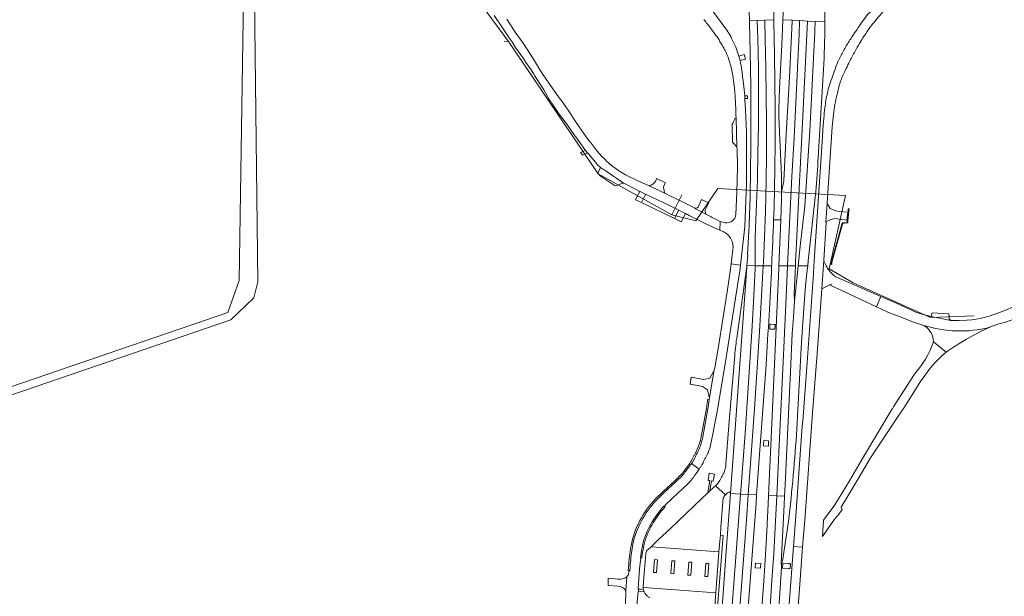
# Model space of a CAD drawing. Extents: x 148869 to 161638, y 453607 to 469810.
# Tile 598 of 656: x 153479 to 153894, y 465670 to 465913. Entities that reach past the tile are written whole.
import ezdxf
from ezdxf.lldxf.tags import DXFTag

# ---------------------------------------------------------------- set-up
doc = ezdxf.new("R2010")
doc.units = 0
for name, color, linetype, lineweight in [('B-OI-RI-DRUKLEIDING-G-niet meenemen', 190, 'RI-PERS', 18), ('B-OI-RI-PERSLEIDING-G-niet meenemen', 190, 'RI-PERS', 18), ('B-RO-VH-VERHARDING_ASFALT-GV', 251, 'CONTINUOUS', 18), ('B-RO-VH-VERHARDING_BEDRIJFSVLOERPLAAT-GV', 251, 'CONTINUOUS', 18), ('B-RO-VH-VERHARDING_GESLOTEN-GV', 251, 'CONTINUOUS', 18), ('B-RO-VH-VERHARDING_HALFVERHARDING-GV', 251, 'CONTINUOUS', 18), ('B-RO-VH-VERHARDING_OPEN-GV', 251, 'CONTINUOUS', 18), ('B-RO-VH-VERHARDING_SIERBESTRATING-GV', 251, 'CONTINUOUS', 18), ('B-RO-VH-VERHARDING_STRAATBAKSTEEN-GV', 251, 'CONTINUOUS', 18)]:
    doc.layers.add(name, color=color, linetype=linetype, lineweight=lineweight)
tags = doc.linetypes.add('RI-PERS', pattern='A,7,-2,["P",Standard,S=1.8,R=0,X=-0.5,Y=-0.9],-2,7,-2,[102,NLCS.SHX,S=1,R=180,X=0,Y=0],-2', length=22).pattern_tags.tags
tags[6] = DXFTag(74, 10)

msp = doc.modelspace()

# ---------------------------------------------------------------- linework, layer by layer
at = {"layer": 'B-OI-RI-DRUKLEIDING-G-niet meenemen'}
for p, q in [((153685.02, 465904), (153655.36, 465944.31)), ((153685.02, 465904), (153683.25, 465904.13)), ((153722.81, 465848.31), (153685.02, 465904)), ((153753.88, 465830.91), (153722.81, 465848.31)), ((153773.2, 465842.03), (153763.97, 465828.44)), ((153826.94, 465839.09), (153773.2, 465842.03)), ((153753.88, 465830.91), (153758.08, 465839.38)), ((153820.05, 465808.25), (153826.94, 465839.09)), ((153763.97, 465828.44), (153753.88, 465830.91)), ((153830.25, 465802.26), (153820.05, 465808.25)), ((153862.8, 465787.63), (153830.25, 465802.26)), ((153881.2, 465788.37), (153862.8, 465787.63))]:
    msp.add_line(p, q, dxfattribs=at)
at = {"layer": 'B-OI-RI-PERSLEIDING-G-niet meenemen'}
for p, q in [((153577.55, 465969.16), (153579.39, 465802.78)), ((153574, 465960.4), (153571.6, 465803.3)), ((153571.6, 465803.3), (153566.8, 465789.8)), ((153579.39, 465802.78), (153577.72, 465795.97)), ((153577.72, 465795.97), (153568.05, 465786.75)), ((153566.8, 465789.8), (153441.4, 465746.9)), ((153568.05, 465786.75), (153442.84, 465743.78))]:
    msp.add_line(p, q, dxfattribs=at)
at = {"layer": 'B-RO-VH-VERHARDING_ASFALT-GV'}
for points in [[(153838.37, 465917.58, 0.043542), (153833.85, 465912.11)], [(153839.16, 465912.33, -0.00158), (153843.83, 465917.82)], [(153833.85, 465912.11, 0.002197), (153829.8, 465906.16)], [(153838.51, 465911.53, -0.011852), (153839.16, 465912.33)], [(153833.71, 465904.6, -0.012585), (153836.07, 465908.19)], [(153836.07, 465908.19, -0.01283), (153838.51, 465911.53)], [(153828.51, 465904.18, 0.016077), (153826.08, 465900.08)], [(153829.8, 465906.16, 0.006691), (153828.51, 465904.18)], [(153831.94, 465901.63, -0.009304), (153833.71, 465904.6)], [(153826.08, 465900.08, 0.015852), (153823.87, 465895.73)], [(153829.47, 465897.18, -0.006344), (153831.94, 465901.63)], [(153823.87, 465895.73, 0.022751), (153823.26, 465894.28)], [(153825.76, 465889.47, -0.002651), (153828.73, 465895.72)], [(153828.73, 465895.72, -0.011457), (153829.47, 465897.18)], [(153823.26, 465894.28, 0.004243), (153820.48, 465886.48)], [(153824.75, 465886.84, -0.036583), (153825.76, 465889.47)], [(153819.51, 465883.05, 0.016224), (153818.34, 465876.95)], [(153820.48, 465886.48, 0.028224), (153819.51, 465883.05)], [(153823.4, 465881.65, -0.019221), (153824.75, 465886.84)], [(153821.9, 465873.33, -0.037607), (153823.4, 465881.65)], [(153818.34, 465876.95, 0.001012), (153817.92, 465872.93)], [(153820.05, 465807.52, -0.089387), (153817.83, 465811.71)], [(153822.9, 465804.79, -0.073748), (153820.05, 465807.52)]]:
    msp.add_lwpolyline(points, format="xyb", dxfattribs=at)
at = {"layer": 'B-RO-VH-VERHARDING_ASFALT-GV', "flags": 128}
for points in [[(153679.02, 465914.97), (153682.71, 465909.33), (153684.72, 465906.41), (153686.69, 465903.53), (153688.04, 465901.55), (153689.13, 465899.99), (153691.29, 465896.88), (153692.39, 465895.21), (153694.5, 465892.02), (153695.65, 465890.27), (153696.02, 465889.7), (153697.08, 465888.01), (153699.89, 465883.59), (153702.22, 465879.6), (153702.49, 465879.13), (153702.81, 465878.66), (153703.3, 465877.94), (153703.55, 465877.56), (153706.38, 465873.39), (153708.32, 465870.85), (153708.82, 465870.2), (153708.93, 465870.05), (153709.21, 465869.68), (153710.99, 465867.15), (153711.47, 465866.46), (153712.74, 465864.65), (153712.98, 465864.31), (153713.33, 465863.82), (153717.44, 465858.12), (153718.3, 465857.11), (153718.8, 465856.51), (153721.51, 465853.31), (153722.03, 465852.57), (153722.2, 465852.33), (153722.49, 465851.99), (153723.73, 465850.97), (153725.09, 465850.04), (153725.54, 465849.74), (153728.99, 465847.39), (153729.36, 465847.14), (153730.6, 465846.29), (153733.51, 465844.32), (153733.82, 465844.16), (153738.23, 465841.91), (153740.1, 465840.96), (153740.42, 465840.8), (153740.45, 465840.78), (153740.74, 465840.64), (153741.08, 465840.46), (153743.03, 465839.47), (153752.52, 465835.01), (153756.72, 465832.91), (153758.3, 465832.12), (153759.63, 465831.46), (153759.93, 465831.31), (153760.38, 465831.08), (153761.15, 465830.7), (153765.31, 465828.61), (153768.94, 465826.8), (153769.14, 465826.7), (153769.16, 465826.69), (153769.95, 465826.29), (153771.05, 465825.74), (153774.09, 465824.45), (153774.17, 465828.11), (153771.95, 465829.24), (153771.86, 465829.29), (153771.71, 465829.36), (153770.83, 465829.81), (153770.82, 465829.82), (153770.36, 465830.05), (153768.1, 465831.27), (153763.95, 465833.5), (153763.56, 465833.71), (153763.23, 465833.89), (153761.98, 465834.57), (153758.88, 465836.1), (153755.05, 465837.99), (153753.23, 465838.88), (153751.13, 465839.89), (153750.75, 465840.08)], [(153750.75, 465840.08), (153748.21, 465841.31), (153744.87, 465842.93), (153744.51, 465843.09), (153744.2, 465843.22), (153741.49, 465844.39), (153739.17, 465845.39), (153734.28, 465847.84), (153731.48, 465849.47), (153730.3, 465850.34), (153729.03, 465851.28), (153728.69, 465851.55), (153728.55, 465851.67), (153727.4, 465852.6), (153726.15, 465853.79), (153725.82, 465854.11), (153725.55, 465854.38), (153724.22, 465855.72), (153722.4, 465857.82), (153719.81, 465861.12), (153718.89, 465862.3), (153716.76, 465865.3), (153714.77, 465868.11), (153713.02, 465870.73), (153711.67, 465872.74), (153711.52, 465872.97), (153710.09, 465875.09), (153707.17, 465879.22), (153707.06, 465879.37), (153706.84, 465879.68), (153703.71, 465884.09), (153699.58, 465890.02), (153698.54, 465891.72), (153695.17, 465897.27), (153694.32, 465898.58), (153691.2, 465903.36), (153687.88, 465908.01), (153686.81, 465909.51), (153684.39, 465913.39)], [(153813.42, 465806.07), (153811.11, 465772.71), (153810.95, 465770.64), (153808.93, 465743.97), (153808.77, 465741.88), (153806.3, 465708.06), (153806.14, 465705.93), (153805.01, 465691.24), (153808.91, 465690.93), (153809.46, 465697.53), (153810.01, 465704.14), (153812.98, 465745.69), (153814.99, 465772.5), (153816.94, 465799.83), (153817.38, 465805.78), (153817.83, 465811.71), (153818.77, 465827.71), (153818.74, 465827.83), (153819.27, 465835.74), (153819.24, 465835.98), (153820.74, 465859.42), (153821.4, 465868.01), (153821.9, 465873.33)], [(153817.92, 465872.93), (153817.58, 465868.69), (153816.92, 465859.59), (153816.25, 465849.1), (153816.11, 465847.01), (153813.8, 465811.38), (153813.64, 465809.23), (153813.42, 465806.07)], [(153817.83, 465811.71), (153817.38, 465805.78)], [(153817.38, 465805.78), (153816.94, 465799.83), (153820.97, 465801.73), (153820.82, 465801.25), (153825.68, 465798.95), (153831.04, 465796.42), (153840, 465792.2), (153841.9, 465796.51), (153832.83, 465800.47), (153827.33, 465802.87), (153822.9, 465804.79)], [(153806.09, 465653.57), (153807.64, 465673.4), (153808.91, 465690.93), (153805.01, 465691.24), (153804.44, 465683.85), (153804.33, 465681.75), (153802.23, 465653.69)]]:
    msp.add_lwpolyline(points, dxfattribs=at)
for points in [[(153730, 465843.13), (153731.31, 465843.59), (153732.29, 465843.98), (153732.87, 465844.17), (153733.51, 465844.32), (153730.6, 465846.29), (153729.36, 465847.14), (153728.99, 465847.39), (153725.54, 465849.74), (153725.09, 465850.04), (153723.73, 465850.97), (153722.68, 465848.56), (153723.61, 465847.45)], [(153827.67, 465828.44), (153827.71, 465828.44), (153827.96, 465828.42), (153828.42, 465832.57), (153828.42, 465832.59), (153828.44, 465833.48), (153828.12, 465833.46), (153828.08, 465832.59), (153827.95, 465832.05), (153827.94, 465832.06), (153827.93, 465832), (153827.57, 465828.78), (153827.69, 465828.77), (153827.63, 465828.44)], [(153827.71, 465828.44), (153827.67, 465828.44), (153827.6, 465827.78), (153827.45, 465827.76), (153825.89, 465827.55), (153825.59, 465827.64), (153825.44, 465827.08), (153820.9, 465810.63), (153820.71, 465810.37), (153821.17, 465810.1), (153821.32, 465810.38), (153821.12, 465810.51), (153825.73, 465827.04), (153825.68, 465827.25), (153827.58, 465827.57), (153827.9, 465827.54), (153827.98, 465828.4)], [(153825.5, 465706.72), (153825.2, 465707.76), (153832.78, 465720.47), (153837.53, 465728.59), (153846.46, 465742.03), (153847.73, 465743.95), (153850.7, 465748.41), (153851.08, 465748.99), (153851.62, 465749.8), (153851.75, 465750), (153852.58, 465751.29), (153853.02, 465751.97), (153855.76, 465756.24), (153858.74, 465760.96), (153859.01, 465761.33), (153862.25, 465765.71), (153864.11, 465768.22), (153867.47, 465771.51), (153869.34, 465773.06), (153863.99, 465777.42), (153863.4, 465776.06), (153862.61, 465773.87), (153861.7, 465771.99), (153860.7, 465770.08), (153858.94, 465767.65), (153858.1, 465766.49), (153856.08, 465763.83), (153851.42, 465756.71), (153847.22, 465750), (153846.7, 465749.17), (153846.59, 465749.25), (153834.5, 465728.96), (153828.68, 465718.81), (153822.44, 465708.79), (153817.66, 465702.29), (153817.3, 465695.34), (153822.34, 465702.73), (153823.57, 465704.07), (153824.34, 465704.91)]]:
    msp.add_lwpolyline(points, close=True, dxfattribs=at)
at = {"layer": 'B-RO-VH-VERHARDING_BEDRIJFSVLOERPLAAT-GV'}
for points in [[(153887.51, 465783.51, -0.136909), (153859.91, 465784.34)], [(153860.39, 465784.04, -0.249894), (153863.99, 465777.42)]]:
    msp.add_lwpolyline(points, format="xyb", dxfattribs=at)
at = {"layer": 'B-RO-VH-VERHARDING_BEDRIJFSVLOERPLAAT-GV', "flags": 128}
for points in [[(153859.91, 465784.34), (153860.39, 465784.04)], [(153877.9, 465778.55), (153880.39, 465779.96), (153884.12, 465781.95), (153887.51, 465783.51)], [(153863.99, 465777.42), (153869.34, 465773.06), (153870.36, 465773.75), (153872.83, 465775.41), (153876.57, 465777.79), (153877.9, 465778.55)]]:
    msp.add_lwpolyline(points, dxfattribs=at)
at = {"layer": 'B-RO-VH-VERHARDING_GESLOTEN-GV', "flags": 128}
for points in [[(153801.12, 465924.52), (153801.01, 465921.46), (153800.6, 465913.15), (153804.44, 465912.97), (153807.62, 465912.81), (153810.95, 465912.65), (153814.28, 465912.49), (153818.26, 465912.3), (153818.27, 465917.99), (153818.09, 465922.01), (153818.03, 465925.76)], [(153786.23, 465917.71), (153786.32, 465916.82), (153786.46, 465912.79), (153789.72, 465912.9), (153792.93, 465913), (153796.79, 465913.13), (153796.77, 465914.33), (153796.75, 465921.26)], [(153776.52, 465909.4), (153771.15, 465916.86)], [(153786.27, 465824.24), (153785.74, 465814.18), (153785.88, 465814.16), (153785.44, 465809.54), (153788.97, 465809.53), (153788.98, 465821.4), (153789.36, 465832.36), (153789.89, 465845.87), (153790.1, 465857.08), (153790.33, 465868.55), (153790.33, 465880.75), (153790.35, 465892.95), (153789.97, 465905.21), (153789.72, 465912.9), (153786.46, 465912.79), (153786.56, 465909.48)], [(153796.86, 465908.24), (153796.84, 465909.37), (153796.79, 465913.13), (153792.93, 465913), (153793.15, 465904.66), (153793.45, 465892.92), (153793.75, 465869.73), (153793.73, 465856.34), (153793.51, 465845.12), (153793.27, 465832.2), (153792.39, 465810.93), (153792.31, 465809.52), (153795.85, 465809.51), (153795.87, 465810.04)], [(153799.74, 465828.8), (153798.92, 465809.5), (153802.53, 465809.49), (153802.8, 465815.36), (153803.4, 465827.34), (153804.42, 465847.08), (153805.27, 465863.48), (153805.89, 465875.23), (153806.86, 465895.66), (153807.42, 465907), (153807.62, 465912.81), (153804.44, 465912.97), (153804.43, 465912.6), (153803.33, 465889.07), (153802.66, 465876.81), (153802.02, 465865.11), (153800.93, 465845.24), (153800.07, 465840.5)], [(153800.07, 465840.5), (153800.93, 465845.24), (153802.02, 465865.11), (153802.66, 465876.81), (153803.33, 465889.07), (153804.43, 465912.6), (153804.44, 465912.97), (153800.6, 465913.15), (153800.41, 465909.33), (153800.08, 465902.6), (153799.32, 465886.92)], [(153818.26, 465911.02), (153818.26, 465912.3), (153814.28, 465912.49), (153814.24, 465911.95), (153814.11, 465909.19), (153814.04, 465907.87), (153813.5, 465897.07), (153812.69, 465880.2), (153811.98, 465866.43), (153809.77, 465834.67), (153807.91, 465817.74), (153807.04, 465809.48), (153811.07, 465809.47)], [(153782.58, 465895.96), (153782.03, 465897.87)], [(153815.45, 465855.17), (153817.71, 465892.26)], [(153780.44, 465881.53), (153780.68, 465876.87)], [(153784.59, 465879.93), (153784.55, 465881.11)], [(153780.88, 465871.66), (153781.21, 465859.67), (153781.34, 465858.5), (153781.41, 465851.05), (153781.17, 465840.47), (153780.8, 465831.14)], [(153798.93, 465872.42), (153799.04, 465868.86), (153799.94, 465847.56)], [(153779.62, 465817.47), (153779.5, 465816.34), (153778.77, 465810.25), (153782.67, 465809.78), (153784.53, 465826.09), (153785.29, 465844.23), (153785.32, 465861.77)], [(153800.06, 465837.42), (153799.74, 465828.8)], [(153811.07, 465809.47), (153811.29, 465811.53), (153814.42, 465840.75)], [(153796.7, 465828.88), (153796.86, 465833.94)], [(153774.17, 465828.11), (153774.09, 465824.45), (153775.74, 465823.75)], [(153776.27, 465827.62), (153774.17, 465828.11)], [(153770.57, 465735.91), (153772.73, 465747.18), (153776.55, 465769.91), (153779.64, 465789.72), (153782.39, 465807.34), (153782.67, 465809.78), (153778.77, 465810.25), (153778.49, 465808), (153777.12, 465798.54), (153773.43, 465775.54), (153772.01, 465767.26), (153771.55, 465764.92), (153769.77, 465754.63), (153769.69, 465754.04), (153769.57, 465753.18), (153769.11, 465749.86), (153769, 465749.27), (153766.86, 465737.47)], [(153778.52, 465713.53), (153785.39, 465808.97), (153785.41, 465809.16), (153781.27, 465779.96)], [(153795.85, 465809.51), (153792.31, 465809.52), (153790.9, 465784.07), (153788.66, 465749.2), (153786.85, 465724.18), (153786.02, 465713.14), (153789.53, 465712.96), (153793.49, 465767.8)], [(153806.43, 465740.73), (153807.25, 465756.5), (153808.38, 465777.3), (153809.13, 465787.54), (153810.13, 465801.17), (153810.88, 465807.62), (153811.07, 465809.47), (153807.04, 465809.48), (153806.87, 465807.86), (153805.49, 465794.78), (153804.99, 465787.69), (153804.5, 465780.9), (153803.73, 465764.99), (153801.51, 465717.23), (153801.26, 465712.36), (153801.08, 465708.79), (153799.83, 465684.37), (153799.94, 465682.36)], [(153780.3, 465771.68), (153777.97, 465744.04), (153776.61, 465725.85)], [(153765.34, 465723.8), (153762.09, 465726.1)], [(153762.09, 465726.1), (153765.34, 465723.8)], [(153755.52, 465718.39), (153750.64, 465713.91), (153747.33, 465710.73)], [(153750.61, 465708.34), (153750.7, 465708.25), (153751.02, 465708.56), (153754.16, 465711.62), (153758.31, 465715.43)], [(153772.14, 465716.78), (153776.41, 465712.98)], [(153800.36, 465685.07), (153802.92, 465701.77)], [(153739.09, 465662.39), (153739.27, 465667.91), (153739.58, 465672.25), (153739.75, 465672.32), (153739.8, 465673.18), (153739.6, 465673.31), (153739.92, 465677.51), (153740.22, 465681.76), (153740.69, 465686.41), (153740.59, 465686.43), (153740.73, 465687.47)], [(153736.31, 465683.58), (153736.23, 465682.41), (153736.12, 465681), (153735.95, 465681.08), (153735.9, 465680.94)], [(153734.87, 465678.42), (153734.45, 465672.53), (153734.42, 465672.18), (153734.25, 465666.6)]]:
    msp.add_lwpolyline(points, dxfattribs=at)
at = {"layer": 'B-RO-VH-VERHARDING_GESLOTEN-GV'}
for points in [[(153767.31, 465913.27, 0.011542), (153768.87, 465911.28)], [(153768.87, 465911.28, -0.013143), (153770.24, 465909.53)], [(153770.24, 465909.53, -0.003636), (153771.95, 465907.17)], [(153778.19, 465906.86, 0.016309), (153776.52, 465909.4)], [(153786.56, 465909.48, -0.002446), (153786.87, 465897.29)], [(153797.31, 465878.74, 0.001423), (153796.86, 465908.24)], [(153817.71, 465892.26, 0.01093), (153818.26, 465911.02)], [(153771.95, 465907.17, -0.005549), (153773.13, 465905.49)], [(153773.13, 465905.49, -0.014286), (153774.22, 465903.79)], [(153774.22, 465903.79, -0.010273), (153775.68, 465901.26)], [(153779.01, 465905.33, 0.028886), (153778.19, 465906.86)], [(153780.58, 465901.92, 0.003327), (153779.01, 465905.33)], [(153775.68, 465901.26, -0.019622), (153776.8, 465899.02)], [(153780.88, 465901.2, 0.013807), (153780.58, 465901.92)], [(153782.03, 465897.87, 0.012917), (153780.88, 465901.2)], [(153776.8, 465899.02, -0.021168), (153777.68, 465896.84)], [(153777.68, 465896.84, -0.018162), (153778.44, 465894.41)], [(153783.29, 465891.73, 0.013032), (153782.58, 465895.96)], [(153786.87, 465897.29, -0.004565), (153787.1, 465878.01)], [(153778.44, 465894.41, -0.017708), (153779.05, 465891.82)], [(153779.05, 465891.82, -0.006715), (153779.59, 465888.86)], [(153783.63, 465889.01, 0.002984), (153783.29, 465891.73)], [(153779.59, 465888.86, -0.00996), (153779.89, 465886.87)], [(153783.94, 465886.36, 0.003026), (153783.63, 465889.01)], [(153779.89, 465886.87, -0.005604), (153780.26, 465883.66)], [(153780.26, 465883.66, -0.010241), (153780.41, 465881.91)], [(153784.55, 465881.11, -0.009537), (153783.94, 465886.36)], [(153799.32, 465886.92, 0.006188), (153798.99, 465878.51)], [(153780.41, 465881.91, -0.00282), (153780.44, 465881.53)], [(153784.8, 465875.73, -0.009758), (153784.59, 465879.93)], [(153797.3, 465860.08, 0.003216), (153797.31, 465878.74)], [(153780.68, 465876.87, -0.004822), (153780.75, 465875.21)], [(153780.75, 465875.21, -0.002506), (153780.84, 465872.01)], [(153784.89, 465874.07, 0.002397), (153784.8, 465875.73)], [(153787.1, 465878.01, -0.002992), (153787.02, 465855.62)], [(153798.99, 465878.51, 0.015095), (153798.93, 465872.42)], [(153780.84, 465872.01, 0.0143), (153780.88, 465871.66)], [(153785.04, 465870.8, 0.000901), (153784.89, 465874.07)], [(153785.16, 465868.67, 0.014096), (153785.04, 465870.8)], [(153785.32, 465861.77, 0.004348), (153785.16, 465868.67)], [(153796.86, 465833.94, 0.005202), (153797.3, 465860.08)], [(153787.02, 465855.62, -0.001599), (153786.78, 465839.36)], [(153814.42, 465840.75, 0.014014), (153815.45, 465855.17)], [(153799.94, 465847.56, -0.008269), (153800.07, 465840.5)], [(153786.78, 465839.36, -0.006351), (153786.27, 465824.24)], [(153800.07, 465840.5, -0.003893), (153800.06, 465837.42)], [(153780.8, 465831.14, -0.442495), (153776.27, 465827.62)], [(153795.87, 465810.04, 0.001701), (153796.7, 465828.88)], [(153775.74, 465823.75, -0.267768), (153779.62, 465817.47)], [(153793.49, 465767.8, 0.004292), (153795.85, 465809.51)], [(153781.27, 465779.96, 0.015583), (153780.3, 465771.68)], [(153802.92, 465701.77, 0.014756), (153806.43, 465740.73)], [(153765.98, 465734.05, -0.035738), (153765.26, 465732.18)], [(153766.86, 465737.47, -0.0208), (153765.98, 465734.05)], [(153769.62, 465732.19, 0.023205), (153770.57, 465735.91)], [(153765.26, 465732.18, -0.006898), (153763.2, 465727.92)], [(153766.67, 465725.96, 0.005649), (153768.83, 465730.19)], [(153768.83, 465730.19, 0.041922), (153769.62, 465732.19)], [(153761.81, 465725.72, -0.005061), (153758.98, 465722.02)], [(153762.09, 465726.1, -0.00469), (153761.81, 465725.72)], [(153762.57, 465726.83, -0.010757), (153762.09, 465726.1)], [(153763.2, 465727.92, -0.025626), (153762.57, 465726.83)], [(153766, 465724.79, 0.019267), (153766.67, 465725.96)], [(153776.61, 465725.85, -0.026443), (153776.32, 465723.96)], [(153758.98, 465722.02, -0.025024), (153757.82, 465720.67)], [(153762.74, 465720.16, 0.003662), (153765.34, 465723.8)], [(153765.34, 465723.8, 0.012827), (153766, 465724.79)], [(153775.29, 465721.36, -0.011811), (153774.23, 465719.35)], [(153776, 465722.91, -0.015779), (153775.29, 465721.36)], [(153776.32, 465723.96, -0.047998), (153776, 465722.91)], [(153757.82, 465720.67, -0.013982), (153755.52, 465718.39)], [(153758.31, 465715.43, 0.018258), (153761.2, 465718.3)], [(153761.2, 465718.3, 0.030881), (153762.74, 465720.16)], [(153773.26, 465717.97, -0.020368), (153772.14, 465716.78)], [(153774.23, 465719.35, -0.051696), (153773.26, 465717.97)], [(153776.41, 465712.98, -0.04975), (153777.55, 465713.99)], [(153777.55, 465713.99, -0.555957), (153778.52, 465713.53)], [(153747.33, 465710.73, 0.069206), (153740.96, 465701.78)], [(153744.98, 465700.6, -0.058424), (153750.61, 465708.34)], [(153740.96, 465701.78, 0.080441), (153737.27, 465691.36)], [(153741.46, 465691.66, -0.080077), (153744.98, 465700.6)], [(153737.27, 465691.36, 0.019758), (153736.31, 465683.58)], [(153740.73, 465687.47, -0.012461), (153741.46, 465691.66)], [(153799.94, 465682.36, -0.069778), (153800.36, 465685.07)], [(153735.9, 465680.94, -0.046941), (153735.5, 465679.43)], [(153735.5, 465679.43, -0.075972), (153734.87, 465678.42)]]:
    msp.add_lwpolyline(points, format="xyb", dxfattribs=at)
at = {"layer": 'B-RO-VH-VERHARDING_GESLOTEN-GV', "flags": 128}
for points in [[(153788.97, 465809.53), (153792.31, 465809.52), (153792.39, 465810.93), (153793.27, 465832.2), (153793.51, 465845.12), (153793.73, 465856.34), (153793.75, 465869.73), (153793.45, 465892.92), (153793.15, 465904.66), (153792.93, 465913), (153789.72, 465912.9), (153789.97, 465905.21), (153790.35, 465892.95), (153790.33, 465880.75), (153790.33, 465868.55), (153790.1, 465857.08), (153789.89, 465845.87), (153789.36, 465832.36), (153788.98, 465821.4)], [(153802.53, 465809.49), (153805.87, 465809.48), (153805.94, 465811.12), (153806.31, 465819.22), (153807.31, 465839.32), (153808.73, 465866.95), (153810.95, 465912.65), (153807.62, 465912.81), (153807.42, 465907), (153806.86, 465895.66), (153805.89, 465875.23), (153805.27, 465863.48), (153804.42, 465847.08), (153803.4, 465827.34), (153802.8, 465815.36)], [(153805.87, 465809.48), (153805.34, 465797.72), (153805.49, 465794.78), (153806.87, 465807.86), (153807.04, 465809.48), (153807.91, 465817.74), (153809.77, 465834.67), (153811.98, 465866.43), (153812.69, 465880.2), (153813.5, 465897.07), (153814.04, 465907.87), (153814.11, 465909.19), (153814.24, 465911.95), (153814.28, 465912.49), (153810.95, 465912.65), (153808.73, 465866.95), (153807.31, 465839.32), (153806.31, 465819.22), (153805.94, 465811.12)], [(153785.41, 465809.16), (153785.39, 465808.97), (153778.52, 465713.53), (153782.78, 465713.31), (153782.89, 465714.72), (153784.65, 465738.84), (153786.28, 465762.38), (153787.66, 465784.1), (153788.35, 465796.96), (153788.97, 465808.36), (153788.97, 465809.53), (153785.44, 465809.54)], [(153788.97, 465809.53), (153788.97, 465808.36), (153788.35, 465796.96), (153787.66, 465784.1), (153786.28, 465762.38), (153784.65, 465738.84), (153782.89, 465714.72), (153782.78, 465713.31), (153786.02, 465713.14), (153786.85, 465724.18), (153788.66, 465749.2), (153790.9, 465784.07), (153792.31, 465809.52)], [(153798.92, 465809.5), (153798.86, 465808.28), (153797.74, 465783.54), (153795.66, 465736.78), (153794.52, 465712.71), (153798, 465712.53), (153799.17, 465736.9), (153800.78, 465771.93), (153801.92, 465796.35), (153802.53, 465809.49)], [(153801.26, 465712.36), (153801.51, 465717.23), (153803.73, 465764.99), (153804.5, 465780.9), (153804.99, 465787.69), (153805.49, 465794.78), (153805.34, 465797.72), (153805.87, 465809.48), (153802.53, 465809.49), (153801.92, 465796.35), (153800.78, 465771.93), (153799.17, 465736.9), (153798, 465712.53)], [(153778.52, 465713.53), (153776.69, 465689.24), (153775.39, 465671.41), (153771.9, 465625.77), (153771.03, 465610.03), (153774.87, 465609.72), (153776.35, 465629.22), (153781.03, 465690.53), (153782.78, 465713.31)], [(153778.14, 465609.46), (153778.8, 465618.18), (153780.51, 465640.6), (153782.39, 465665.37), (153785.21, 465702.4), (153786.02, 465713.14), (153782.78, 465713.31), (153781.03, 465690.53), (153776.35, 465629.22), (153774.87, 465609.72)], [(153781.66, 465609.18), (153788.62, 465700.34), (153789.28, 465709.5), (153789.53, 465712.96), (153786.02, 465713.14), (153785.21, 465702.4), (153782.39, 465665.37), (153780.51, 465640.6), (153778.8, 465618.18), (153778.14, 465609.46)], [(153794.52, 465712.71), (153794.35, 465709.2), (153793.62, 465694.8), (153792.95, 465683.31), (153792.6, 465676.56), (153787.51, 465608.71), (153791.12, 465608.42), (153791.68, 465615.88), (153792.74, 465629.74), (153793.52, 465641.13), (153795.19, 465665.58), (153795.98, 465677.04), (153796.73, 465688.07), (153797.48, 465701.8), (153798, 465712.53)], [(153798.22, 465654.03), (153799.94, 465682.36), (153799.83, 465684.37), (153801.08, 465708.79), (153801.26, 465712.36), (153798, 465712.53), (153797.48, 465701.8), (153796.73, 465688.07), (153795.98, 465677.04), (153795.19, 465665.58), (153793.52, 465641.13), (153792.74, 465629.74), (153791.68, 465615.88), (153791.12, 465608.42), (153794.75, 465608.12), (153795.87, 465622.69), (153796, 465624.77), (153797.77, 465647.17), (153798.08, 465651.91)]]:
    msp.add_lwpolyline(points, close=True, dxfattribs=at)
at = {"layer": 'B-RO-VH-VERHARDING_HALFVERHARDING-GV'}
for points in [[(153750.61, 465708.34, 0.058424), (153744.98, 465700.6)], [(153745.47, 465700.32, -0.053345), (153750.02, 465706.79)], [(153744.98, 465700.6, 0.080077), (153741.46, 465691.66)], [(153742.01, 465691.54, -0.080116), (153745.47, 465700.32)], [(153741.46, 465691.66, 0.012461), (153740.73, 465687.47)], [(153741.37, 465687.95, -0.010859), (153742.01, 465691.54)]]:
    msp.add_lwpolyline(points, format="xyb", dxfattribs=at)
at = {"layer": 'B-RO-VH-VERHARDING_HALFVERHARDING-GV', "flags": 128}
for points in [[(153750.02, 465706.79), (153751.07, 465707.97), (153750.7, 465708.25), (153750.61, 465708.34)], [(153740.73, 465687.47), (153740.59, 465686.43), (153740.69, 465686.41), (153741.16, 465686.36), (153741.37, 465687.95)]]:
    msp.add_lwpolyline(points, dxfattribs=at)
at = {"layer": 'B-RO-VH-VERHARDING_OPEN-GV', "flags": 128}
for points in [[(153796.75, 465921.26), (153796.77, 465914.33), (153796.79, 465913.13), (153796.84, 465909.37), (153796.86, 465908.24)], [(153799.32, 465886.92), (153800.08, 465902.6), (153800.41, 465909.33), (153800.6, 465913.15), (153801.01, 465921.46)], [(153799.94, 465847.56), (153799.04, 465868.86), (153798.93, 465872.42)], [(153796.7, 465828.88), (153796.93, 465828.87), (153797.7, 465828.85), (153798.74, 465828.82), (153799.52, 465828.8), (153799.74, 465828.8), (153800.06, 465837.42)], [(153796.86, 465833.94), (153796.7, 465828.88)], [(153766.86, 465737.47), (153769, 465749.27), (153769.11, 465749.86), (153769.57, 465753.18), (153768.94, 465753.27), (153768.7, 465751.63), (153768.35, 465749.39), (153766.21, 465737.58)], [(153755.07, 465718.88), (153750.19, 465714.39), (153746.86, 465711.2)], [(153747.33, 465710.73), (153750.64, 465713.91), (153755.52, 465718.39)], [(153771.39, 465716.09), (153769.88, 465714.68), (153769.04, 465713.85), (153766.24, 465711.21), (153753.41, 465698.97), (153748.12, 465694.02), (153745.52, 465691.51), (153745.04, 465691.05), (153745.35, 465691.02), (153773.65, 465688.9), (153773.9, 465691.97), (153774.26, 465695.97), (153774.5, 465699.3), (153775.45, 465711.71)], [(153771.9, 465625.77), (153775.39, 465671.41), (153776.69, 465689.24), (153778.52, 465713.53)], [(153776.41, 465712.98), (153772.14, 465716.78)], [(153775.45, 465711.71), (153774.5, 465699.3), (153774.26, 465695.97), (153774.45, 465695.96), (153775.39, 465695.88), (153773.31, 465669.07), (153770.7, 465634.1), (153769.82, 465634.19), (153769.56, 465634.22), (153769.26, 465631.06), (153769.08, 465628.05), (153769.18, 465627.79)], [(153741.69, 465673.89), (153742.01, 465673.87), (153772.38, 465671.62), (153772.4, 465671.91), (153773.63, 465688.59)], [(153742.81, 465688.18), (153742, 465678.13), (153741.69, 465674.15)], [(153773.63, 465688.59), (153773.65, 465688.9), (153745.35, 465691.02), (153745.04, 465691.05), (153743.87, 465689.93), (153743.43, 465689.57)], [(153735.53, 465682.54), (153735.42, 465680.92), (153735.9, 465680.94), (153735.95, 465681.08), (153736.12, 465681), (153736.23, 465682.41), (153736.31, 465683.58)], [(153727.03, 465677.77), (153726.97, 465674.78), (153731.06, 465674.47)], [(153731.3, 465677.42), (153731.14, 465677.44), (153727.03, 465677.77)], [(153734.45, 465672.53), (153734.87, 465678.42)], [(153741.8, 465673.08), (153740.62, 465673.14), (153739.8, 465673.18), (153739.75, 465672.32), (153740.55, 465672.24), (153742.16, 465672.08)], [(153760.98, 465627.63), (153762.29, 465625.89), (153762.3, 465625.89), (153762.59, 465625.52), (153763.26, 465624.8), (153763.53, 465624.43), (153769.18, 465627.79), (153769.08, 465628.05), (153769.26, 465631.06), (153769.56, 465634.22), (153769.78, 465638.04), (153772.38, 465671.62), (153742.01, 465673.87), (153741.69, 465673.89)]]:
    msp.add_lwpolyline(points, dxfattribs=at)
at = {"layer": 'B-RO-VH-VERHARDING_OPEN-GV'}
for points in [[(153796.86, 465908.24, -0.001423), (153797.31, 465878.74)], [(153798.99, 465878.51, -0.006188), (153799.32, 465886.92)], [(153797.31, 465878.74, -0.003216), (153797.3, 465860.08)], [(153798.93, 465872.42, -0.015095), (153798.99, 465878.51)], [(153797.3, 465860.08, -0.005202), (153796.86, 465833.94)], [(153800.07, 465840.5, 0.008269), (153799.94, 465847.56)], [(153800.06, 465837.42, 0.003893), (153800.07, 465840.5)], [(153765.36, 465734.27, -0.052133), (153761.26, 465726.08)], [(153765.26, 465732.18, 0.035738), (153765.98, 465734.05)], [(153766.21, 465737.58, -0.02089), (153765.36, 465734.27)], [(153765.98, 465734.05, 0.0208), (153766.86, 465737.47)], [(153763.2, 465727.92, 0.006898), (153765.26, 465732.18)], [(153761.26, 465726.08, -0.060774), (153755.07, 465718.88)], [(153758.98, 465722.02, 0.005061), (153761.81, 465725.72)], [(153761.81, 465725.72, 0.00469), (153762.09, 465726.1)], [(153762.09, 465726.1, 0.010757), (153762.57, 465726.83)], [(153762.57, 465726.83, 0.025626), (153763.2, 465727.92)], [(153757.82, 465720.67, 0.025024), (153758.98, 465722.02)], [(153755.52, 465718.39, 0.013982), (153757.82, 465720.67)], [(153772.14, 465716.78, -0.011873), (153771.39, 465716.09)], [(153775.45, 465711.71, -0.051958), (153776.41, 465712.98)], [(153776.41, 465712.98, 0.051958), (153775.45, 465711.71)], [(153777.55, 465713.99, 0.04975), (153776.41, 465712.98)], [(153778.52, 465713.53, 0.555957), (153777.55, 465713.99)], [(153746.86, 465711.2, 0.069317), (153740.38, 465702.09)], [(153740.96, 465701.78, -0.069206), (153747.33, 465710.73)], [(153740.38, 465702.09, 0.080531), (153736.63, 465691.47)], [(153737.27, 465691.36, -0.080441), (153740.96, 465701.78)], [(153736.63, 465691.47, 0.017131), (153735.53, 465682.54)], [(153736.31, 465683.58, -0.019758), (153737.27, 465691.36)], [(153743.43, 465689.57, 0.191846), (153742.81, 465688.18)], [(153734.87, 465678.42, -0.219571), (153731.3, 465677.42)], [(153731.06, 465674.47, -0.261423), (153734.45, 465672.53)], [(153741.69, 465674.15, 0.007633), (153741.69, 465673.89)], [(153741.69, 465673.89, 0.019445), (153741.72, 465673.48)], [(153741.72, 465673.48, 0.046699), (153741.8, 465673.08)], [(153741.8, 465673.08, 0.011301), (153742.04, 465672.36)], [(153742.04, 465672.36, -0.011301), (153741.8, 465673.08)], [(153742.04, 465672.36, 0.025613), (153742.16, 465672.08)], [(153742.16, 465672.08, -0.025613), (153742.04, 465672.36)], [(153742.16, 465672.08, 0.027842), (153742.43, 465671.57)], [(153742.43, 465671.57, 0.025767), (153742.76, 465671.09)], [(153742.76, 465671.09, 0.032121), (153743.11, 465670.7)], [(153743.11, 465670.7, 0.021803), (153743.66, 465670.19)], [(153743.66, 465670.19, 0.032134), (153744.58, 465669.51)]]:
    msp.add_lwpolyline(points, format="xyb", dxfattribs=at)
at = {"layer": 'B-RO-VH-VERHARDING_OPEN-GV', "flags": 128}
for points in [[(153782.03, 465897.87), (153782.58, 465895.96), (153784.85, 465896.61), (153784.3, 465898.52)], [(153784.59, 465879.93), (153785.67, 465879.96), (153785.63, 465881.15), (153784.55, 465881.11)], [(153780.88, 465871.66), (153780.54, 465871.67), (153779.55, 465869.51), (153779.21, 465869.39), (153779.23, 465868.01), (153779.36, 465862.09), (153779.36, 465861.33), (153779.59, 465861.34), (153781.21, 465859.67)], [(153795.54, 465784.82), (153795.13, 465784.84), (153795.03, 465782.83), (153795.42, 465782.81), (153796.71, 465782.74), (153797.23, 465782.71), (153797.34, 465784.72), (153796.8, 465784.75)], [(153771.55, 465764.92), (153771.31, 465764.92), (153769.76, 465762.15), (153767.2, 465761.53), (153765.78, 465761.82), (153762, 465762.59), (153761.56, 465759.53), (153765.31, 465758.84), (153766.67, 465758.58), (153768.82, 465757.17), (153769.47, 465754.07), (153769.69, 465754.04), (153769.77, 465754.63)], [(153794.46, 465733.45), (153794.55, 465735.66), (153792.57, 465735.79), (153792.47, 465733.58)], [(153769.04, 465713.85), (153769.88, 465714.68), (153770.56, 465718.82), (153771.29, 465718.69), (153771.76, 465721.69), (153769.53, 465722.03), (153769.08, 465719.07), (153769.83, 465718.95)], [(153746.54, 465685.74), (153747.78, 465685.62), (153747.33, 465680.17), (153746.09, 465680.29)], [(153746.54, 465685.74), (153746.09, 465680.29), (153747.33, 465680.17), (153747.78, 465685.62)], [(153753.79, 465685.21), (153753.35, 465679.77), (153754.59, 465679.65), (153755.02, 465685.09)], [(153753.79, 465685.21), (153755.02, 465685.09), (153754.59, 465679.65), (153753.35, 465679.77)], [(153761.03, 465684.61), (153762.24, 465684.52), (153761.77, 465679.04), (153760.56, 465679.13)], [(153761.03, 465684.61), (153760.56, 465679.13), (153761.77, 465679.04), (153762.24, 465684.52)], [(153768.18, 465684.05), (153767.76, 465678.56), (153768.99, 465678.49), (153769.42, 465683.98)], [(153768.18, 465684.05), (153769.42, 465683.98), (153768.99, 465678.49), (153767.76, 465678.56)], [(153788.92, 465682.15), (153791.11, 465682.04), (153791.23, 465684), (153789.04, 465684.11)], [(153803.66, 465681.82), (153803.82, 465683.91), (153803.3, 465683.95), (153803.05, 465683.97), (153800.51, 465684.18), (153800.36, 465682.12), (153802.89, 465681.89), (153803.14, 465681.86)]]:
    msp.add_lwpolyline(points, close=True, dxfattribs=at)
at = {"layer": 'B-RO-VH-VERHARDING_SIERBESTRATING-GV', "flags": 128}
msp.add_lwpolyline([(153716.28, 465856.15), (153718.3, 465857.11), (153717.44, 465858.12), (153715.3, 465857.3)], close=True, dxfattribs=at)
at = {"layer": 'B-RO-VH-VERHARDING_STRAATBAKSTEEN-GV', "flags": 128}
for points in [[(153744.2, 465843.22), (153744.51, 465843.09), (153744.87, 465842.93), (153748.21, 465841.31), (153750.75, 465840.08), (153750.52, 465841.33), (153750.32, 465842.32), (153750.35, 465842.87), (153751.12, 465844.46), (153747.37, 465846.21), (153747.35, 465846.15), (153747.34, 465846.12), (153747.26, 465845.91), (153747.05, 465845.35), (153746.55, 465844.58), (153746.16, 465844.22), (153745.88, 465843.95), (153745.08, 465843.49), (153744.48, 465843.31), (153744.45, 465843.3)], [(153739.14, 465838.58), (153738.47, 465837.33), (153741, 465836.17), (153742.61, 465839.32), (153743.03, 465839.47), (153741.08, 465840.46), (153740.74, 465840.64), (153740.45, 465840.78), (153740.42, 465840.8), (153740.1, 465840.96), (153740.17, 465840.52)], [(153754.92, 465829.45), (153756.72, 465832.91), (153752.52, 465835.01), (153743.03, 465839.47), (153742.61, 465839.32), (153741, 465836.17)], [(153766.29, 465837.46), (153764.94, 465834.25), (153764.75, 465834.05), (153764.42, 465833.87), (153764.06, 465833.78), (153763.56, 465833.71), (153763.95, 465833.5), (153768.1, 465831.27), (153767.94, 465831.95), (153767.89, 465832.31), (153767.88, 465832.62), (153767.92, 465832.86), (153769.39, 465835.95)], [(153827.57, 465828.78), (153827.93, 465832), (153827.94, 465832.06), (153824.5, 465832.43), (153822.86, 465832.61), (153820.56, 465833.66), (153819.27, 465835.74), (153818.74, 465827.83), (153820.59, 465828.96), (153822.62, 465829.39), (153824.26, 465829.18)], [(153759.63, 465831.46), (153758.3, 465832.12), (153756.72, 465832.91), (153754.92, 465829.45), (153757.74, 465828.05)], [(153863.44, 465789.7), (153863.04, 465788.13), (153871.27, 465786.48), (153870.65, 465787.1), (153870.56, 465788.05), (153870.52, 465789.26)]]:
    msp.add_lwpolyline(points, close=True, dxfattribs=at)
for points in [[(153887.51, 465783.51), (153887.65, 465783.58), (153889.64, 465784.35), (153891.5, 465785.07), (153894.33, 465785.78), (153899.85, 465787.66), (153904.2, 465789.47), (153909.76, 465792.29), (153909.77, 465792.3), (153912.69, 465793.78), (153912.95, 465793.91), (153915.88, 465795.4), (153926.59, 465800.84), (153929.56, 465802.36), (153934.3, 465804.77), (153945.46, 465810.44), (153947.38, 465811.42), (153955.61, 465815.6), (153962.98, 465819.34), (153967.67, 465821.73), (153972.34, 465824.1), (153976.38, 465826.17), (153976.39, 465826.18)], [(153897.06, 465791.89), (153893.38, 465790.36), (153887.48, 465788.28), (153884.2, 465787.41), (153881.29, 465786.79), (153880.12, 465786.66), (153878.1, 465786.52), (153874.79, 465786.43), (153871.27, 465786.48), (153863.04, 465788.13), (153858.62, 465789.21), (153856.54, 465789.98), (153847.71, 465793.98), (153841.9, 465796.51), (153840, 465792.2), (153844.8, 465789.93), (153850.42, 465787.89), (153855.53, 465785.74), (153859.91, 465784.34)]]:
    msp.add_lwpolyline(points, dxfattribs=at)
at = {"layer": 'B-RO-VH-VERHARDING_STRAATBAKSTEEN-GV'}
msp.add_lwpolyline([(153859.91, 465784.34, 0.136909), (153887.51, 465783.51)], format="xyb", dxfattribs=at)

doc.saveas('drawing.dxf')
